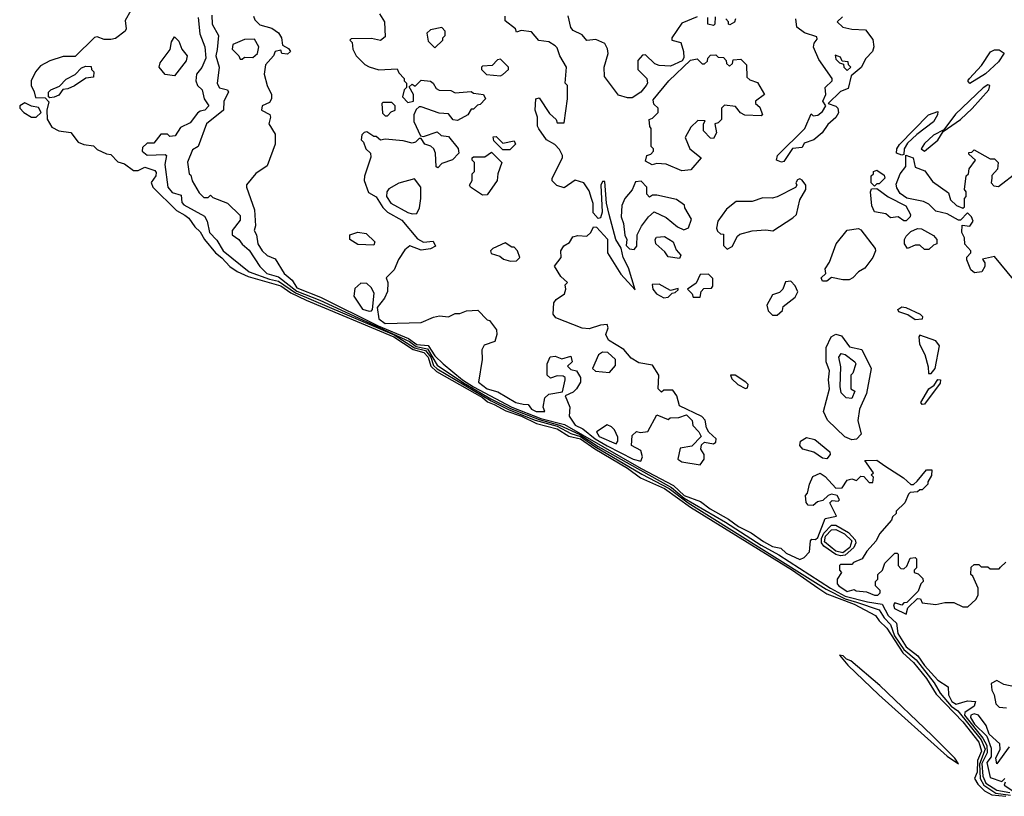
# Model space of a CAD drawing. Extents: x 2889633 to 3052318, y 540750 to 918690.
# Tile 436 of 656: x 2972462 to 2976808, y 803716 to 807145. Entities that reach past the tile are written whole.
import ezdxf

# ---------------------------------------------------------------- set-up
doc = ezdxf.new("R2010")
doc.units = 0

msp = doc.modelspace()

# ---------------------------------------------------------------- linework, layer by layer
at = {"layer": '0CON02XD'}
for points in [[(2972952.5, 807185), (2972928.3, 807141.7), (2972932.5, 807105), (2972927.5, 807095), (2972885, 807062.5), (2972865, 807057.5), (2972835, 807057.5), (2972805, 807070), (2972793, 807067), (2972707, 806983), (2972655, 806982.5), (2972596.1, 806963.9), (2972555, 806941.2), (2972532, 806915), (2972513.8, 806875), (2972512.5, 806855), (2972527, 806827), (2972531.7, 806801.7), (2972575, 806800), (2972591.7, 806781.7), (2972582.5, 806745), (2972583.6, 806706.4), (2972605, 806670), (2972635, 806654.4), (2972687.5, 806647.5), (2972721.2, 806605), (2972745, 806594.4), (2972788.8, 806588.8), (2972805, 806571.2), (2972845, 806552.5), (2972865, 806550), (2972895, 806518), (2972925, 806508.8), (2972965, 806478.8), (2972985, 806478.8), (2973015, 806493.8), (2973058.8, 806478.8), (2973065, 806470), (2973063.9, 806456.1), (2973043.3, 806426.7), (2973050, 806405), (2973155, 806302.9), (2973191.3, 806281.3), (2973208.7, 806268.7), (2973235, 806231.2), (2973259.1, 806209.1), (2973277.5, 806175), (2973326.2, 806115), (2973355, 806093.8), (2973390, 806055), (2973422.6, 806032.6), (2973470.5, 806010.5), (2973615, 805970), (2973658.9, 805938.9), (2973726.8, 805906.8), (2974114.4, 805745), (2974199.6, 805689.6), (2974245.5, 805675), (2974264.5, 805655), (2974276.8, 805615), (2974302, 805592), (2974505, 805476.5), (2974527.5, 805457.5), (2974556, 805446), (2974608, 805418), (2974677.8, 805395), (2974742.9, 805362.9), (2974835, 805338.2), (2974886.1, 805306.1), (2974937.5, 805295), (2975000.1, 805250.1), (2975145.6, 805165), (2975202.2, 805122.2), (2975308.9, 805075), (2975422.3, 804992.3), (2975873.3, 804715), (2975985, 804637.5), (2976025, 804610.6), (2976145.2, 804565.2), (2976240, 804515), (2976255, 804491.2), (2976288.9, 804458.9), (2976360.5, 804350.5), (2976406.5, 804306.5), (2976465, 804236.9), (2976507.3, 804167.3), (2976625, 804045.5), (2976695.5, 803955), (2976707.3, 803915), (2976689.7, 803875), (2976687.6, 803822.4), (2976676.7, 803795), (2976690.7, 803770.7), (2976720.6, 803740.6), (2976752.9, 803722.9), (2976815, 803716.4)], [(2973250, 807155), (2973257, 807083), (2973280, 807025), (2973283.3, 806975), (2973266.1, 806933.9), (2973242.5, 806905), (2973240, 806875), (2973247.5, 806855), (2973267.5, 806835), (2973276.7, 806795), (2973297.5, 806765), (2973280, 806745), (2973258.3, 806741.7), (2973247, 806733), (2973215, 806690), (2973171.7, 806668.3), (2973148.3, 806631.7), (2973125, 806630), (2973115, 806640), (2973085, 806640), (2973055, 806600), (2973025, 806600), (2973005, 806580), (2973002.5, 806565), (2973025, 806547.5), (2973105, 806550), (2973110, 806545), (2973103.3, 806505), (2973116, 806406), (2973135, 806382.5), (2973175, 806370), (2973178.3, 806338.3), (2973187, 806327), (2973277.7, 806277.7), (2973290, 806255), (2973300, 806205), (2973332, 806172), (2973360, 806125), (2973475, 806031.4), (2973565, 805999.2), (2973605, 805991.2), (2973679.5, 805939.5), (2974115, 805753.1), (2974205, 805696.5), (2974253.1, 805685), (2974276.3, 805655), (2974288.9, 805618.9), (2974305, 805604), (2974542.5, 805462.5), (2974622.8, 805422.8), (2974737.4, 805377.4), (2974835, 805350), (2974895, 805318.8), (2974937.7, 805305), (2975000.9, 805260.9), (2975208.2, 805138.2), (2975328.2, 805075), (2975411.9, 805011.9), (2976021.3, 804631.3), (2976105, 804587.9), (2976155, 804574), (2976255, 804540), (2976276.9, 804505), (2976305.6, 804475), (2976323.9, 804425), (2976364.8, 804364.8), (2976418.5, 804318.5), (2976497.6, 804217.6), (2976525, 804171.9), (2976572.7, 804115), (2976603.4, 804093.4), (2976705.6, 803965.6), (2976722.7, 803925), (2976698.3, 803858.3), (2976701.5, 803795), (2976717.3, 803765), (2976771, 803731), (2976835, 803720.8)], [(2973310, 807165), (2973311.2, 807125), (2973340, 807075), (2973333.3, 807013.3), (2973328.8, 806985), (2973343.3, 806935), (2973333.6, 806863.6), (2973343.6, 806843.6), (2973380, 806835), (2973383.3, 806825), (2973364, 806785), (2973362.5, 806745), (2973286.7, 806685), (2973250, 806585), (2973225, 806570), (2973203.6, 806516.4), (2973210, 806465), (2973218.3, 806458.3), (2973223, 806433), (2973255, 806380), (2973275, 806360), (2973295, 806360), (2973305, 806370), (2973315, 806360), (2973380, 806335), (2973435, 806280), (2973435, 806260), (2973400, 806215), (2973400, 806195), (2973430, 806175), (2973443.6, 806153.6), (2973475, 806127.5), (2973522.5, 806055), (2973553.8, 806025), (2973605, 806010), (2973685, 805946.5), (2973787.2, 805907.2), (2974182.7, 805725), (2974212.2, 805702.2), (2974262.2, 805692.2), (2974305, 805620), (2974421.8, 805541.8), (2974541.7, 805471.7), (2974628.7, 805428.7), (2974755, 805379.4), (2974845.5, 805355.5), (2974935, 805314.4), (2975015, 805260.8), (2975339.5, 805079.5), (2975395, 805032.9), (2975577.3, 804927.3), (2975735, 804824.6), (2975812.7, 804782.7), (2976041.4, 804635), (2976105, 804600), (2976204.5, 804574.5), (2976268.8, 804565), (2976294.6, 804514.6), (2976331.4, 804481.4), (2976338, 804435), (2976375, 804376), (2976426.4, 804336.4), (2976455, 804294.3), (2976515, 804228.8), (2976560, 804200), (2976561.2, 804165), (2976576, 804135), (2976595, 804123.1), (2976645, 804137.5), (2976680, 804135), (2976674.2, 804115), (2976632.9, 804087.1), (2976632.7, 804075), (2976713.2, 803973.2), (2976730.3, 803940.3), (2976732.3, 803907.7), (2976708.9, 803861.1), (2976712.8, 803805), (2976726.5, 803775), (2976775, 803743.1), (2976832.8, 803732.8)], [(2973495, 807160), (2973500, 807145), (2973521.7, 807121.7), (2973575, 807107.5), (2973605, 807087.5), (2973617.5, 807065), (2973623, 807033), (2973648.3, 807018.3), (2973657.5, 807005), (2973645, 806992.5), (2973620, 806995), (2973615, 807010), (2973590, 807005), (2973582.5, 806985), (2973547.5, 806945), (2973542, 806905), (2973554.4, 806854.4), (2973573.3, 806815), (2973573.3, 806795), (2973565, 806780), (2973532.5, 806765), (2973530, 806745), (2973566.2, 806726.2), (2973570, 806715), (2973562.5, 806685), (2973589.3, 806639.3), (2973590, 806595), (2973555, 806500), (2973504.3, 806465.7), (2973463.8, 806416.2), (2973463.3, 806405), (2973498.8, 806305), (2973502.5, 806235), (2973497.5, 806215), (2973507.5, 806195), (2973513.8, 806155), (2973533.3, 806125), (2973555, 806103.3), (2973589.3, 806089.3), (2973630, 806025), (2973664.4, 805994.4), (2973685, 805961.1), (2973789.3, 805919.3), (2974045, 805793.4), (2974177.8, 805737.8), (2974215, 805710.3), (2974265.9, 805705.9), (2974295, 805660.4), (2974332, 805625), (2974416, 805555), (2974465, 805524.4), (2974633.8, 805433.8), (2974763.1, 805385), (2974867.4, 805357.4), (2975205, 805163.3), (2975348.3, 805088.3), (2975395, 805044.1), (2975467.4, 805017.4), (2975509.2, 804985), (2975590.3, 804940.3), (2975635, 804907.1), (2975690, 804880), (2975745, 804840.8), (2975785, 804819.2), (2975821.2, 804811.2), (2975845, 804790), (2975905, 804762.5), (2975925, 804770), (2975947.5, 804795), (2975952.5, 804845), (2975958.3, 804851.7), (2975975, 804850), (2975985, 804858.8), (2976017, 804943), (2976067.5, 804952.5), (2976038.3, 805011.7), (2976048.3, 805021.7), (2976075, 805020), (2976080, 805025), (2976070, 805045), (2976045, 805050), (2976030, 805045), (2976007, 805023), (2975983, 805017), (2975965, 805000), (2975941.7, 805001.7), (2975933, 805013), (2975930, 805045), (2975940, 805055), (2975947.5, 805095), (2975962.3, 805127.7), (2975995, 805142.5), (2976017.7, 805127.7), (2976065, 805077.5), (2976091.7, 805078.3), (2976115, 805112.5), (2976135, 805117.5), (2976155, 805110), (2976175, 805130), (2976188.3, 805128.3), (2976211.7, 805101.7), (2976228.3, 805101.7), (2976230, 805125), (2976220, 805135), (2976230, 805145), (2976191.7, 805198.3), (2976245, 805200), (2976280, 805175), (2976363, 805123), (2976395, 805092.5), (2976407, 805093), (2976423, 805107), (2976465, 805157.5), (2976488.3, 805158.3), (2976487, 805133), (2976470, 805105), (2976470, 805095), (2976445, 805070), (2976435, 805070), (2976425, 805060), (2976393, 805057), (2976385, 805050), (2976368.3, 805011.7), (2976330, 804975), (2976330, 804965), (2976315, 804950), (2976310, 804935), (2976257.5, 804875), (2976242.5, 804845), (2976200.7, 804799.3), (2976180, 804765), (2976141.7, 804748.3), (2976135, 804740), (2976085, 804740), (2976080, 804735), (2976080, 804715), (2976090, 804705), (2976070, 804675), (2976070, 804655), (2976077.5, 804645), (2976115, 804621.2), (2976145, 804630), (2976153.6, 804623.6), (2976199.3, 804619.3), (2976235, 804603.8), (2976250, 804605), (2976260, 804615), (2976260, 804625), (2976240, 804645), (2976240, 804665), (2976250, 804675), (2976250, 804695), (2976270, 804715), (2976280, 804745), (2976325, 804790), (2976335, 804790), (2976340, 804785), (2976340, 804735), (2976351.7, 804721.7), (2976365, 804720), (2976378.3, 804731.7), (2976391.7, 804768.3), (2976415, 804770), (2976420, 804765), (2976420, 804725), (2976410, 804715), (2976410, 804705), (2976428.3, 804698.3), (2976448.3, 804678.3), (2976450, 804665), (2976440, 804655), (2976428.3, 804621.7), (2976378.3, 804571.7), (2976365, 804570), (2976355, 804560), (2976325, 804570), (2976318.3, 804561.7), (2976322.5, 804545), (2976375, 804520), (2976381.7, 804548.3), (2976425, 804590), (2976438.3, 804588.3), (2976445, 804570), (2976505, 804563.3), (2976545, 804572.5), (2976585, 804572.5), (2976625, 804552.5), (2976646.7, 804553.3), (2976682.5, 804585), (2976692.5, 804605), (2976692.5, 804635), (2976668.3, 804688.3), (2976660, 804695), (2976661.7, 804728.3), (2976675, 804740), (2976695, 804740), (2976705, 804730), (2976735, 804730), (2976745, 804720), (2976785, 804720), (2976791.7, 804728.3), (2976815, 804750)], [(2974050.5, 807170.5), (2974072.5, 807135), (2974075, 807070), (2974055, 807052.5), (2974015, 807062.5), (2973925, 807060), (2973920, 807055), (2973930, 807045), (2973932.5, 807015), (2973947.5, 806985), (2973985, 806947.5), (2974005, 806936.7), (2974047, 806923), (2974128.3, 806928.3), (2974135, 806910), (2974160, 806885), (2974160, 806875), (2974170, 806865), (2974170, 806845), (2974160, 806835), (2974152.5, 806805), (2974175, 806780), (2974200, 806785), (2974200, 806815), (2974181.7, 806848.3), (2974195, 806860), (2974208.3, 806851.7), (2974235, 806877.5), (2974275, 806873.3), (2974286.7, 806865), (2974300.7, 806840.7), (2974313.6, 806833.6), (2974365, 806832.5), (2974385, 806822.5), (2974455, 806827.5), (2974465, 806820), (2974510, 806815), (2974517.5, 806795), (2974495, 806770), (2974483, 806767), (2974465, 806750), (2974455, 806750), (2974440, 806725), (2974395, 806700), (2974375, 806702.5), (2974355, 806730), (2974313, 806733), (2974235, 806760), (2974225, 806760), (2974211.7, 806748.3), (2974202.5, 806725), (2974202.5, 806695), (2974231.7, 806631.7), (2974245, 806630), (2974305, 806650), (2974323, 806633), (2974355, 806630), (2974397, 806577), (2974400, 806555), (2974373, 806527), (2974325, 806510), (2974308.3, 806491.7), (2974300, 806495), (2974297.5, 806555), (2974290, 806575), (2974276.7, 806586.7), (2974250, 806595), (2974235, 806620), (2974225, 806620), (2974210, 806605), (2974195, 806600), (2974155, 806610), (2974075, 806617.5), (2974055, 806612.5), (2974035, 806630), (2974025, 806630), (2973995, 806650), (2973983, 806647), (2973973, 806637), (2973970, 806615), (2973980, 806605), (2973990, 806575), (2974010, 806555), (2974011.7, 806538.3), (2973983.6, 806453.6), (2973983.3, 806435), (2974001.7, 806381.7), (2974035, 806363.3), (2974065.7, 806315.7), (2974085.9, 806295.9), (2974149.7, 806259.7), (2974217.7, 806177.7), (2974245, 806163.3), (2974287, 806167), (2974297.5, 806145), (2974276.2, 806133.8), (2974235, 806127.5), (2974185, 806146.7), (2974161.7, 806128.3), (2974134.1, 806085.9), (2974115, 806040), (2974080, 806005), (2974087.5, 805985), (2974086.2, 805945), (2974072.5, 805915), (2974040, 805875), (2974047.5, 805825), (2974075.6, 805804.4), (2974235, 805807.5), (2974288.3, 805831.7), (2974315, 805837.5), (2974355, 805832.5), (2974385, 805847.5), (2974405, 805847.5), (2974435, 805860), (2974485, 805862.5), (2974525, 805820), (2974536.4, 805816.4), (2974566.1, 805776.1), (2974567.5, 805755), (2974560, 805725), (2974511.7, 805708.3), (2974502.5, 805687.5), (2974503.3, 805645), (2974487.5, 805545), (2974525, 805516), (2974572.5, 805502.5), (2974652.5, 805455), (2974685, 805447.5)], [(2975465, 805180), (2975482.5, 805205), (2975482.5, 805225), (2975468.3, 805248.3), (2975471.7, 805268.3), (2975485, 805280), (2975525, 805272.5), (2975535, 805280), (2975536.7, 805295), (2975503.3, 805323.3), (2975493, 805343), (2975487, 805377), (2975473, 805393), (2975375, 805440), (2975362.5, 805485), (2975345, 805510), (2975305, 805510), (2975295, 805500), (2975280, 805515), (2975282.5, 805575), (2975255, 805620), (2975195, 805630), (2975160.7, 805650.7), (2975128.3, 805688.3), (2975060.5, 805730.5), (2975050, 805755), (2975060, 805785), (2975055, 805800), (2975025, 805796.7), (2974975, 805780), (2974945, 805783.8), (2974829.3, 805829.3), (2974816.7, 805845), (2974820, 805895), (2974830.5, 805909.5), (2974866.7, 805935), (2974872.5, 805955), (2974870, 805975), (2974880, 805985), (2974850.7, 806010.7), (2974823, 806057), (2974852.5, 806095), (2974850, 806125), (2974863.6, 806146.4), (2974888.3, 806161.7), (2974903, 806187), (2974925, 806192.5), (2974965, 806190), (2974982.5, 806205), (2974995, 806230), (2975008.3, 806228.3), (2975055.9, 806175.9), (2975056, 806115), (2975115, 806021.2), (2975178.3, 805951.7), (2975148.8, 806048.8), (2975126.2, 806095), (2975117, 806137), (2975093.8, 806175), (2975063.8, 806285), (2975052.5, 806335), (2975045, 806430), (2975035, 806430), (2975027.5, 806415), (2975033.3, 806295), (2975025, 806270), (2975015, 806267.5), (2974993, 806293), (2974993, 806333), (2974986.7, 806355), (2974975, 806390), (2974952.5, 806425), (2974913.6, 806436.4), (2974865, 806402.5), (2974833, 806413), (2974813, 806433), (2974812.5, 806445), (2974857.5, 806535), (2974857.5, 806545), (2974845, 806572.5), (2974823.6, 806593.6), (2974787.5, 806615), (2974753, 806663), (2974747.5, 806675), (2974747.5, 806715), (2974737.5, 806745), (2974740, 806795), (2974755, 806800), (2974800.7, 806730.7), (2974830, 806705), (2974835, 806690), (2974865, 806690), (2974880, 806795), (2974880, 806855), (2974870, 806865), (2974876.2, 806935), (2974846.2, 806985), (2974835, 807020), (2974825, 807030), (2974797, 807047), (2974753, 807053), (2974721.7, 807091.7), (2974675, 807097.5), (2974655, 807090), (2974650, 807105), (2974605, 807140), (2974605, 807160)], [(2975453, 807157), (2975385, 807130), (2975340, 807065), (2975340, 807055), (2975380, 807045), (2975392.5, 807005), (2975393, 806977), (2975386.7, 806963.3), (2975335, 806940), (2975285, 806942.5), (2975265, 806950), (2975225, 806990), (2975211.7, 806988.3), (2975190, 806965), (2975190, 806925), (2975230, 806885), (2975232.5, 806865), (2975226.7, 806855), (2975203.3, 806825), (2975165, 806800), (2975145, 806800), (2975105, 806812.5), (2975043.6, 806893.6), (2975042.5, 806935), (2975060, 806995), (2975057, 807017), (2975045, 807040), (2975005, 807057.5), (2974965, 807052.5), (2974945, 807077.5), (2974905, 807097.5), (2974895, 807110), (2974882.5, 807162.5)], [(2975531.7, 807158.3), (2975530, 807125), (2975525, 807120), (2975500, 807125), (2975500, 807155)], [(2975621.7, 807148.3), (2975616.4, 807133.6), (2975597, 807123), (2975590, 807125), (2975590, 807135), (2975578.3, 807148.3)], [(2975825, 806516.2), (2975802.5, 806525), (2975806.2, 806545), (2975927.5, 806665), (2975955, 806730), (2975965, 806720), (2975985, 806723.3), (2976005, 806740), (2976020, 806765), (2976007.5, 806785), (2976020, 806815), (2976017.5, 806845), (2976047.5, 806875), (2976047.5, 806885), (2975989.5, 806969.5), (2975966.1, 807023.9), (2975968, 807042), (2975981.7, 807058.3), (2975980, 807070), (2975926.4, 807086.4), (2975891.7, 807111.7), (2975888.3, 807148.3)], [(2976093, 807157), (2976070, 807135), (2976095, 807112.5), (2976135, 807102.5), (2976195, 807100), (2976227, 807057), (2976232.5, 807025), (2976226.7, 807005), (2976196.4, 806973.6), (2976176.1, 806933.9), (2976132.5, 806897.5), (2976118.3, 806841.7), (2976085, 806827.5), (2976030, 806775), (2976065, 806763.3), (2976073.3, 806755), (2976076.4, 806733.6), (2976065, 806712.5), (2976028.3, 806681.7), (2976003.3, 806645), (2975967.5, 806615), (2975925, 806600), (2975915, 806580), (2975873.3, 806576.7), (2975835, 806518.8), (2975825, 806516.2)], [(2974295, 807020), (2974330, 807055), (2974330, 807065), (2974340, 807075), (2974340, 807095), (2974325, 807110), (2974275, 807100), (2974260, 807085), (2974265, 807050), (2974295, 807020)], [(2973145, 806897.5), (2973105, 806903.3), (2973077.5, 806935), (2973082.5, 806955), (2973126.7, 807013.3), (2973133, 807047), (2973145, 807070), (2973165, 807050), (2973177.5, 807015), (2973201.2, 806985), (2973197.3, 806962.7), (2973145, 806897.5)], [(2973445, 806970), (2973455, 806980), (2973491.7, 806978.3), (2973512.5, 806995), (2973517.5, 807025), (2973498.3, 807058.3), (2973455, 807057.5), (2973402.5, 807035), (2973400, 807015), (2973430, 806985), (2973435, 806970), (2973445, 806970)], [(2974585, 806897.5), (2974595, 806903.3), (2974620, 806925), (2974620, 806935), (2974585, 806970), (2974571.7, 806968.3), (2974547, 806943), (2974505, 806940), (2974500, 806935), (2974500, 806925), (2974523, 806903), (2974585, 806897.5)], [(2975385, 806477.5), (2975315, 806507.5), (2975275, 806510), (2975253.9, 806503.9), (2975225, 806520), (2975230, 806545), (2975248.3, 806551.7), (2975260, 806565), (2975260, 806575), (2975250, 806585), (2975250, 806665), (2975243, 806673), (2975240, 806705), (2975255, 806710), (2975280, 806735), (2975280, 806755), (2975261.7, 806771.7), (2975258.3, 806791.7), (2975327.5, 806875), (2975423, 806967), (2975451.7, 806971.7), (2975475, 806950), (2975485, 806950), (2975498.3, 806961.7), (2975500, 806975), (2975511.7, 806988.3), (2975535, 806990), (2975545, 806980), (2975568.3, 806978.3), (2975580, 806965), (2975581.7, 806951.7), (2975595, 806940), (2975608.3, 806951.7), (2975611.7, 806968.3), (2975645, 806970), (2975670, 806945), (2975671.7, 806891.7), (2975685, 806880), (2975718.3, 806868.3), (2975750, 806815), (2975710, 806785), (2975710, 806775), (2975728.3, 806758.3), (2975740, 806725), (2975735, 806720), (2975663, 806723), (2975643.6, 806733.6), (2975621.7, 806761.7), (2975573, 806767), (2975560, 806755), (2975560, 806705), (2975545, 806690), (2975530, 806685), (2975537.5, 806645), (2975525, 806620), (2975511.7, 806621.7), (2975480, 806655), (2975480, 806685), (2975488.3, 806698.3), (2975455, 806700), (2975425, 806670), (2975400, 806625), (2975420, 806575), (2975470, 806535), (2975425, 806482.5), (2975385, 806477.5)], [(2976115, 806920), (2976130, 806935), (2976120, 806945), (2976118.3, 806958.3), (2976091.7, 806961.7), (2976085, 806980), (2976061.7, 806988.3), (2976065, 806970), (2976080, 806955), (2976098.3, 806948.3), (2976100, 806935), (2976115, 806920)], [(2976655, 806863.3), (2976647.5, 806875), (2976653.8, 806885), (2976707.3, 806942.7), (2976747, 807003), (2976765, 807012.5), (2976785, 807012.5), (2976807.5, 806997.5), (2976781.7, 806958.3), (2976725, 806906.2), (2976655, 806863.3)], [(2972595, 806800), (2972590, 806805), (2972590, 806825), (2972600, 806835), (2972638.3, 806851.7), (2972667, 806883), (2972707.7, 806902.3), (2972735, 806932.5), (2972755, 806940), (2972778.3, 806938.3), (2972780, 806925), (2972790, 806915), (2972788.3, 806891.7), (2972755, 806887.5), (2972705, 806853.3), (2972675, 806840), (2972652.5, 806837.5), (2972635, 806812.5), (2972615, 806802.5), (2972595, 806800)], [(2976455, 806564.5), (2976515, 806612.7), (2976538.3, 806651.7), (2976615, 806704.5), (2976666.4, 806753.6), (2976738.9, 806835), (2976744, 806854), (2976735, 806856.7), (2976715, 806844.3), (2976592.2, 806727.8), (2976540.7, 806659.3), (2976495, 806634.5), (2976455, 806598.9), (2976440.5, 806575), (2976455, 806564.5)], [(2972535, 806714.3), (2972557.5, 806735), (2972545, 806757.5), (2972515, 806762.5), (2972485, 806777.5), (2972462.5, 806765), (2972463.3, 806755), (2972481.2, 806735), (2972515, 806714.4), (2972535, 806714.3)], [(2974085, 806720), (2974101.7, 806738.3), (2974120, 806745), (2974120, 806765), (2974105, 806780), (2974065, 806780), (2974060, 806775), (2974063, 806733), (2974075, 806720), (2974085, 806720)], [(2976355, 806546.7), (2976332.5, 806555), (2976333.8, 806575), (2976345, 806593.3), (2976473.3, 806725), (2976515, 806740), (2976513.3, 806725), (2976495.5, 806694.5), (2976421.4, 806638.6), (2976380.8, 806599.2), (2976366, 806575), (2976365, 806550), (2976355, 806546.7)], [(2974625, 806570), (2974595, 806570), (2974555, 806610), (2974551.7, 806628.3), (2974565, 806630), (2974595, 806600), (2974645, 806610), (2974650, 806595), (2974625, 806570)], [(2974505, 806370), (2974452.5, 806405), (2974447.5, 806415), (2974460, 806435), (2974460, 806465), (2974470, 806475), (2974470, 806515), (2974460, 806525), (2974460, 806535), (2974465, 806540), (2974515, 806540), (2974545, 806560), (2974590, 806515), (2974572.5, 806465), (2974570, 806435), (2974525, 806372.5), (2974505, 806370)], [(2976848.3, 805998.3), (2976765, 806098.8), (2976711.7, 806088.3), (2976721.7, 806071.7), (2976722.5, 806055), (2976708.8, 806031.2), (2976677, 806027), (2976660.7, 806040.7), (2976642.5, 806085), (2976643, 806097), (2976660, 806115), (2976660, 806125), (2976633.3, 806153.3), (2976631.7, 806181.7), (2976620, 806205), (2976621.7, 806238.3), (2976655, 806233.3), (2976670, 806255), (2976663.3, 806275), (2976645, 806292.5), (2976615, 806260), (2976605, 806260), (2976555, 806287.5), (2976505, 806300), (2976475, 806330), (2976451.7, 806341.7), (2976377.3, 806357.3), (2976348.3, 806378.3), (2976333, 806403), (2976330.7, 806419.3), (2976348.8, 806465), (2976372.5, 806497.5), (2976372.5, 806547.5), (2976405.4, 806535.4), (2976414, 806494), (2976457.3, 806477.3), (2976490.9, 806430.9), (2976561.2, 806381.2), (2976570.3, 806350.3), (2976596.7, 806325), (2976625, 806313.3), (2976631.7, 806318.3), (2976632.5, 806355), (2976640, 806365), (2976640, 806385), (2976632.5, 806395), (2976640, 806455), (2976650, 806465), (2976653, 806487), (2976680, 806525), (2976651.7, 806551.7), (2976651.7, 806558.3), (2976665, 806560), (2976675, 806570), (2976745, 806530), (2976765, 806530), (2976780, 806515), (2976777.5, 806485), (2976753, 806457), (2976752.5, 806445), (2976750, 806425), (2976761.7, 806411.7), (2976781.7, 806408.3), (2976866.4, 806473.6)], [(2976235, 806410), (2976220, 806425), (2976220, 806455), (2976230, 806465), (2976230, 806475), (2976245, 806480), (2976278.3, 806458.3), (2976280, 806445), (2976255, 806420), (2976245, 806420), (2976235, 806410)], [(2974195, 806287.5), (2974215, 806290), (2974226.7, 806315), (2974233.3, 806355), (2974233.3, 806405), (2974205, 806442.5), (2974135, 806423.8), (2974092.3, 806397.7), (2974083.3, 806385), (2974081.2, 806365), (2974100, 806335), (2974175, 806293.8), (2974195, 806287.5)], [(2975175, 806130), (2975186.7, 806145), (2975187.5, 806195), (2975206.4, 806233.6), (2975237.5, 806275), (2975263, 806297), (2975315, 806271.2), (2975365, 806230), (2975393, 806217), (2975413.6, 806226.4), (2975426.7, 806265), (2975397.5, 806315), (2975396.4, 806326.4), (2975360.7, 806350.7), (2975275, 806370), (2975255, 806370), (2975241.7, 806361.7), (2975230, 806375), (2975230, 806405), (2975205, 806432.5), (2975180.7, 806429.3), (2975166.1, 806393.9), (2975132.5, 806355), (2975120, 806325), (2975117.5, 806275), (2975127.5, 806245), (2975133.6, 806193.6), (2975142.5, 806175), (2975138.3, 806148.3), (2975153.3, 806133.3), (2975175, 806130)], [(2975585, 806132.5), (2975606.4, 806143.6), (2975630, 806190), (2975641.2, 806198.8), (2975695, 806213.3), (2975755, 806217.5), (2975787, 806213), (2975875, 806270), (2975890, 806285), (2975905, 806350), (2975932.5, 806395), (2975932.5, 806415), (2975916.4, 806436.4), (2975905, 806442.5), (2975895, 806437.5), (2975887.5, 806425), (2975892.5, 806415), (2975886.4, 806403.6), (2975805, 806362.5), (2975783, 806357), (2975741.7, 806358.3), (2975695, 806342.5), (2975625, 806342.5), (2975581.4, 806308.6), (2975543.3, 806255), (2975537.5, 806225), (2975541.7, 806211.7), (2975555, 806200), (2975568.3, 806198.3), (2975568.3, 806148.3), (2975585, 806132.5)], [(2976375, 806257.5), (2976365, 806257.5), (2976340, 806275), (2976305, 806270), (2976285, 806287.5), (2976235, 806296.2), (2976222.7, 806322.7), (2976217.5, 806385), (2976221.7, 806398.3), (2976245, 806400), (2976295, 806363.3), (2976373.9, 806323.9), (2976393.3, 806285), (2976392.5, 806275), (2976375, 806257.5)], [(2974025, 806150), (2973955, 806152.5), (2973920, 806175), (2973920, 806195), (2973955, 806207.5), (2973991.7, 806201.7), (2974030, 806165), (2974025, 806150)], [(2975375, 806090), (2975325, 806097.5), (2975309.5, 806119.5), (2975270, 806155), (2975266.7, 806175), (2975273.3, 806185), (2975308.3, 806188.3), (2975346.7, 806165), (2975359.3, 806129.3), (2975380, 806105), (2975375, 806090)], [(2976025, 805990), (2976005, 805990), (2976000, 806005), (2976020, 806025), (2976017.5, 806045), (2976036.7, 806075), (2976066, 806155), (2976114.3, 806215.7), (2976165, 806222.5), (2976175, 806217.5), (2976237.5, 806135), (2976240, 806125), (2976227.5, 806095), (2976191.7, 806048.3), (2976165, 806032.5), (2976140, 806005), (2976123, 805997), (2976095, 805996.7), (2976045, 806007.5), (2976025, 805990)], [(2976475, 806130), (2976455, 806130), (2976435, 806150), (2976415, 806150), (2976380, 806135), (2976367.5, 806155), (2976367.5, 806175), (2976375, 806190), (2976395, 806210), (2976425, 806222.5), (2976441.7, 806221.7), (2976495, 806192.5), (2976510, 806175), (2976510, 806155), (2976495, 806150), (2976475, 806130)], [(2974628.3, 806078.3), (2974655, 806080), (2974670, 806095), (2974660, 806125), (2974645, 806140), (2974635, 806140), (2974605, 806160), (2974550, 806135), (2974540, 806125), (2974543, 806113), (2974581.7, 806101.7), (2974598.3, 806088.3), (2974628.3, 806078.3)], [(2975465, 805920), (2975470, 805945), (2975481.7, 805958.3), (2975515, 805960), (2975521.7, 805968.3), (2975521.7, 806001.7), (2975501.7, 806021.7), (2975465, 806020), (2975448.3, 805981.7), (2975410, 805955), (2975430, 805935), (2975435, 805920), (2975465, 805920)], [(2974005, 805857.5), (2974015, 805860), (2974020, 805865), (2974027, 805937), (2974013, 805963), (2973995, 805980), (2973968.3, 805981.7), (2973941.2, 805958.8), (2973937.5, 805925), (2973975, 805867.5), (2974005, 805857.5)], [(2975305, 805916.7), (2975325, 805920), (2975341.7, 805938.3), (2975355, 805940), (2975368.3, 805951.7), (2975368.3, 805958.3), (2975335, 805950), (2975285, 805976.7), (2975253.6, 805976.4), (2975256.7, 805955), (2975273.3, 805935), (2975305, 805916.7)], [(2975805, 805840), (2975828.3, 805861.7), (2975831.7, 805878.3), (2975885, 805920), (2975897, 805943), (2975885, 805970), (2975865, 805990), (2975841.7, 805988.3), (2975830, 805955), (2975815, 805940), (2975785, 805930), (2975760, 805885), (2975765, 805860), (2975785, 805840), (2975805, 805840)], [(2976415, 805820), (2976381.8, 805841.8), (2976342.5, 805855), (2976337.5, 805865), (2976355, 805877.5), (2976372.5, 805875), (2976435.8, 805845), (2976447.1, 805835), (2976445, 805822.5), (2976415, 805820)], [(2976135, 805290), (2976104.1, 805304.1), (2976027, 805377), (2976010, 805415), (2976036, 805515), (2976032, 805555), (2976036.2, 805595), (2976021.2, 805635), (2976021.7, 805698.3), (2976043.3, 805745), (2976065, 805756.2), (2976089.3, 805749.3), (2976125, 805701.2), (2976179.5, 805689.5), (2976220, 805605), (2976200, 805495), (2976168.8, 805425), (2976162, 805375), (2976176.2, 805315), (2976155, 805292.5), (2976135, 805290)], [(2976473, 805583), (2976485, 805583.3), (2976502.5, 805605), (2976522.5, 805705), (2976505, 805727.5), (2976435, 805752.5), (2976430, 805745), (2976432.9, 805712.9), (2976457, 805667), (2976471.7, 805611.7), (2976473, 805583)], [(2975065, 805587.5), (2975091.7, 805618.3), (2975091.2, 805645), (2975057.5, 805675), (2975035, 805677.5), (2975017.5, 805665), (2974990, 805605), (2975003.6, 805593.6), (2975065, 805587.5)], [(2976135, 805473.3), (2976110, 805475), (2976088.3, 805498.3), (2976083.3, 805525), (2976087, 805613), (2976077.5, 805655), (2976088.3, 805671.7), (2976105, 805666.7), (2976147.5, 805635), (2976152.5, 805625), (2976140, 805585), (2976130, 805575), (2976130, 805515), (2976147.5, 805505), (2976135, 805473.3)], [(2974685, 805447.5), (2974706.7, 805446.7), (2974721.2, 805425), (2974742.5, 805415), (2974780, 805415), (2974772.5, 805435), (2974780, 805475), (2974798.3, 805491.7), (2974858.3, 805501.7), (2974870, 805555), (2974870, 805565), (2974861.7, 805571.7), (2974835, 805572.5), (2974805, 805562.5), (2974790, 805575), (2974790, 805625), (2974803, 805657), (2974825, 805660), (2974855, 805647.5), (2974895, 805660), (2974900, 805635), (2974880, 805615), (2974895, 805600), (2974920, 805595), (2974937.5, 805565), (2974937.5, 805545), (2974920, 805515), (2974905, 805500), (2974870, 805485), (2974890, 805435), (2974887.5, 805395), (2974914.4, 805355), (2974948.3, 805338.3), (2975002.7, 805295), (2975055, 805264.2), (2975170, 805205), (2975203.6, 805196.4), (2975211.2, 805215), (2975203.6, 805243.6), (2975162.5, 805265), (2975165, 805310), (2975185, 805327.5), (2975202.5, 805322.5), (2975235, 805327.5), (2975275, 805400), (2975325, 805380), (2975333, 805387), (2975371.7, 805388.3), (2975405, 805400), (2975430, 805375), (2975433, 805353), (2975460, 805325), (2975470, 805305), (2975428.3, 805261.7), (2975377, 805253), (2975367.5, 805205), (2975385, 805192.5), (2975465, 805180)], [(2975665, 805517.5), (2975675, 805520), (2975676.7, 805535), (2975667.5, 805545), (2975620, 805575), (2975600, 805575), (2975605, 805560), (2975632.5, 805535), (2975665, 805517.5)], [(2976445, 805446.2), (2976440, 805455), (2976474.5, 805515), (2976498.1, 805531.9), (2976515, 805556.9), (2976525.6, 805555.6), (2976525, 805540), (2976455, 805448), (2976445, 805446.2)], [(2975095, 805272.5), (2975102.5, 805285), (2975101.7, 805301.7), (2975087.5, 805335), (2975075, 805347.5), (2975055, 805356.7), (2975007.5, 805325), (2975020, 805305), (2975095, 805272.5)], [(2976025, 805206.7), (2976005, 805209.2), (2975966.7, 805235), (2975918.3, 805248.3), (2975905.6, 805265), (2975908.6, 805285), (2975935, 805300), (2975971.2, 805291.2), (2976037.5, 805237.5), (2976040, 805225), (2976025, 805206.7)], [(2976085, 804778), (2976064.1, 804784.1), (2976011.1, 804821.1), (2976000.4, 804835), (2976001.3, 804855), (2976012, 804878), (2976045, 804913.5), (2976065, 804912.7), (2976120.6, 804880.6), (2976149.1, 804849.1), (2976152.1, 804835), (2976143.6, 804815), (2976105, 804780.4), (2976085, 804778)], [(2976095, 804791.3), (2976065, 804798.8), (2976015, 804840), (2976019.2, 804865), (2976045, 804893.3), (2976065, 804894.4), (2976102.5, 804875), (2976134.5, 804845), (2976125.5, 804815), (2976095, 804791.3)], [(2976605, 803860), (2976588.8, 803885), (2976490, 803985), (2976258.8, 804205), (2976130, 804315), (2976111.7, 804321.7), (2976096.7, 804336.7), (2976080, 804340), (2976117.5, 804295), (2976254.1, 804164.1), (2976555, 803893.8), (2976605, 803860)], [(2976855, 804200), (2976805, 804210), (2976775, 804227.5), (2976750, 804215), (2976752.5, 804185), (2976762.5, 804165), (2976770, 804125), (2976785, 804110), (2976817, 804107)], [(2976830, 803935), (2976775, 803860), (2976770, 803885), (2976790, 803925), (2976788.3, 803948.3), (2976740.7, 803990.7), (2976728.3, 804028.3), (2976693.9, 804073.9), (2976675, 804081.2), (2976660, 804075), (2976658, 804065), (2976675.7, 804035), (2976731.2, 803981.2), (2976749.3, 803929.3), (2976749.3, 803890.7), (2976730, 803865), (2976745, 803800), (2976797.5, 803782.5), (2976810, 803795)], [(2976811.7, 803778.3), (2976807.5, 803765), (2976855, 803734.6)]]:
    msp.add_lwpolyline(points, dxfattribs=at)

doc.saveas('drawing.dxf')
